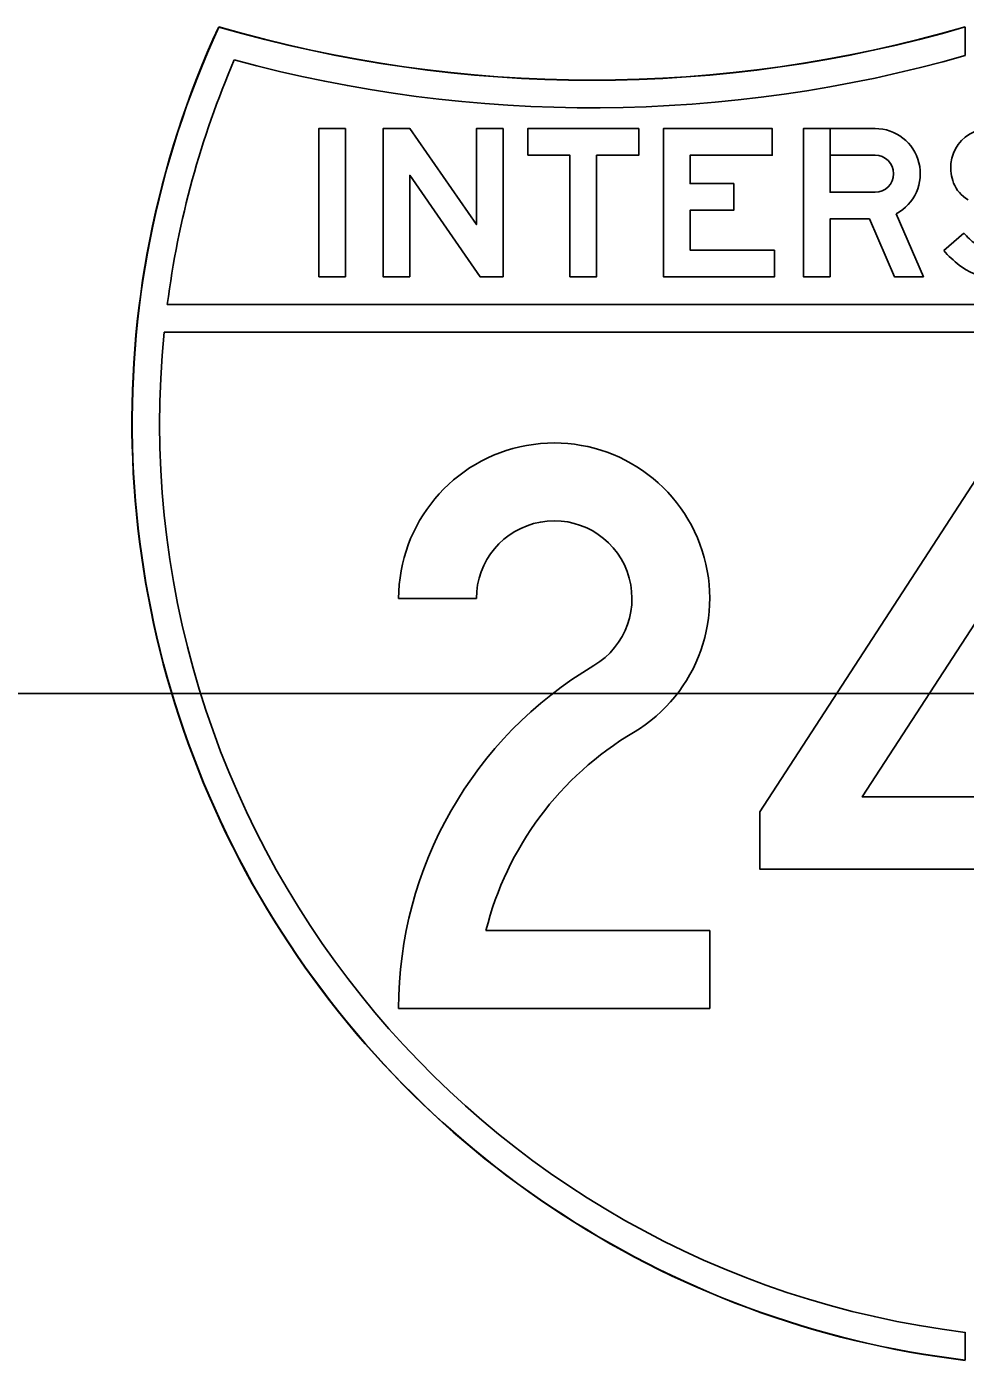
# Model space of a CAD drawing. Extents: x 2149961 to 2150220, y 145114 to 145240.
# Drawn here: x 2149984.734 to 2149986.846, y 145227.27 to 145230.27 of the extents above; entities that cross this region are included whole.
import ezdxf

# ---------------------------------------------------------------- set-up
doc = ezdxf.new("R2010")
doc.units = 0
for name, color, linetype in [('GSBWFILL', 7, 'Continuous'), ('GSCOLORFILL', 7, 'Continuous'), ('GSOUTLINE', 7, 'Continuous'), ('TEXT', 7, 'Continuous')]:
    doc.layers.add(name, color=color, linetype=linetype)

msp = doc.modelspace()

# ---------------------------------------------------------------- linework, layer by layer
at = {"layer": 'GSBWFILL'}
for p, q in [((2149985.5711, 145228.9835), (2149985.7461, 145228.9835)), ((2149986.2711, 145228.2367), (2149985.7676, 145228.2367))]:
    msp.add_line(p, q, dxfattribs=at)
for points in [[(2149986.8461, 145230.27), (2149986.8461, 145230.205)], [(2149986.6905, 145229.8493), (2149986.7519, 145229.7075), (2149986.6865, 145229.7075), (2149986.6302, 145229.8375), (2149986.5419, 145229.8375), (2149986.5419, 145229.7075), (2149986.4819, 145229.7075), (2149986.4819, 145230.0408), (2149986.5419, 145230.0408), (2149986.5419, 145229.8975), (2149986.6431, 145229.8975)], [(2149986.5419, 145229.9808), (2149986.5419, 145230.0408), (2149986.6431, 145230.0408)], [(2149986.6431, 145229.9808), (2149986.5419, 145229.9808)], [(2149986.7975, 145229.7666), (2149986.8429, 145229.8058)], [(2149985.0507, 145229.645), (2149988.6415, 145229.645)], [(2149988.6487, 145229.5825), (2149985.0436, 145229.5825)], [(2149985.5711, 145228.0617), (2149986.2711, 145228.0617), (2149986.2711, 145228.2367)], [(2149986.8461, 145227.333), (2149986.8461, 145227.27)]]:
    msp.add_lwpolyline(points, dxfattribs=at)
for points in [[(2149985.3915, 145229.7075), (2149985.3915, 145230.0408), (2149985.4515, 145230.0408), (2149985.4515, 145229.7075)], [(2149985.8062, 145230.0408), (2149985.8062, 145229.7075), (2149985.7545, 145229.7075), (2149985.5962, 145229.9358), (2149985.5962, 145229.7075), (2149985.5362, 145229.7075), (2149985.5362, 145230.0408), (2149985.5964, 145230.0408), (2149985.7462, 145229.8248), (2149985.7462, 145230.0408)], [(2149985.8615, 145229.9808), (2149985.9565, 145229.9808), (2149985.9565, 145229.7075), (2149986.0165, 145229.7075), (2149986.0165, 145229.9808), (2149986.1115, 145229.9808), (2149986.1115, 145230.0408), (2149985.8615, 145230.0408)], [(2149986.4168, 145229.7675), (2149986.2268, 145229.7675), (2149986.2268, 145229.8572), (2149986.3251, 145229.8572), (2149986.3251, 145229.9172), (2149986.2268, 145229.9172), (2149986.2268, 145229.9808), (2149986.4118, 145229.9808), (2149986.4118, 145230.0408), (2149986.1668, 145230.0408), (2149986.1668, 145229.7075), (2149986.4168, 145229.7075)], [(2149986.3836, 145228.375), (2149986.3836, 145228.5037), (2149986.9086, 145229.3117), (2149987.0836, 145229.3117), (2149987.0836, 145228.5375), (2149987.1586, 145228.5375), (2149987.1586, 145228.375), (2149987.0836, 145228.375), (2149987.0836, 145228.0617), (2149986.9086, 145228.0617), (2149986.9086, 145228.9905), (2149986.6143, 145228.5375), (2149986.9085, 145228.5375), (2149986.9085, 145228.375)]]:
    msp.add_lwpolyline(points, close=True, dxfattribs=at)
for centre, radius, start, end in [((2149987.0961, 145229.3802), 2.125, 155.2469, 263.2437), ((2149986.0062, 145233.15), 3, 253.7422, 286.2578), ((2149987.0961, 145229.3802), 2.0625, 156.7267, 172.6248), ((2149986.0062, 145233.15), 3.0625, 254.7643, 285.9171), ((2149987.0961, 145229.3802), 2.0625, 174.3723, 263.0379)]:
    msp.add_arc(centre, radius, start, end, dxfattribs=at)
for centre, major_axis, ratio, start_param, end_param in [((2149986.6431, 145229.9392), (0, 0.1017), 0.999999, 3.62744, 6.283185), ((2149986.9005, 145229.9536), (0, 0.0872), 0.999999, 0.407095, 1.468557), ((2149986.6431, 145229.9392), (0, 0.0417), 0.999999, 3.141593, 6.283185), ((2149986.9086, 145229.9528), (0, 0.0953), 0.999999, 1.468557, 1.941238), ((2149986.8892, 145229.9453), (0, 0.0745), 0.999999, 1.941238, 2.621157), ((2149986.9732, 145229.9183), (0, 0.1722), 0.999999, 2.283243, 2.489697), ((2149986.9732, 145229.9183), (0, 0.2322), 0.999999, 2.283243, 2.489697), ((2149986.9249, 145229.855), (0, 0.1525), 0.999999, 2.489697, 2.979885), ((2149985.9211, 145228.9835), (0, 0.35), 0.999996, 3.677015, 7.853982), ((2149985.9211, 145228.9835), (0, 0.175), 0.999996, 3.677015, 7.853982), ((2149986.468, 145228.0617), (0, 0.8969), 0.999996, 0.535422, 1.570802), ((2149986.468, 145228.0617), (0, 0.7219), 0.999996, 0.535422, 1.32594)]:
    msp.add_ellipse(centre, major_axis=major_axis, ratio=ratio, start_param=start_param, end_param=end_param, dxfattribs=at)
at = {"layer": 'GSCOLORFILL'}
for p, q in [((2149985.5711, 145228.9835), (2149985.7461, 145228.9835)), ((2149986.2711, 145228.2367), (2149985.7676, 145228.2367))]:
    msp.add_line(p, q, dxfattribs=at)
for points in [[(2149986.8461, 145230.27), (2149986.8461, 145230.205)], [(2149986.6905, 145229.8493), (2149986.7519, 145229.7075), (2149986.6865, 145229.7075), (2149986.6302, 145229.8375), (2149986.5419, 145229.8375), (2149986.5419, 145229.7075), (2149986.4819, 145229.7075), (2149986.4819, 145230.0408), (2149986.5419, 145230.0408), (2149986.5419, 145229.8975), (2149986.6431, 145229.8975)], [(2149986.5419, 145229.9808), (2149986.5419, 145230.0408), (2149986.6431, 145230.0408)], [(2149986.6431, 145229.9808), (2149986.5419, 145229.9808)], [(2149986.7975, 145229.7666), (2149986.8429, 145229.8058)], [(2149988.6415, 145229.645), (2149985.0507, 145229.645)], [(2149985.0507, 145229.645), (2149988.6415, 145229.645)], [(2149985.0436, 145229.5825), (2149988.6487, 145229.5825)], [(2149988.6487, 145229.5825), (2149985.0436, 145229.5825)], [(2149985.5711, 145228.0617), (2149986.2711, 145228.0617), (2149986.2711, 145228.2367)], [(2149986.8461, 145227.333), (2149986.8461, 145227.27)], [(2149986.8461, 145227.2707), (2149986.8461, 145227.27)]]:
    msp.add_lwpolyline(points, dxfattribs=at)
for points in [[(2149985.3915, 145229.7075), (2149985.3915, 145230.0408), (2149985.4515, 145230.0408), (2149985.4515, 145229.7075)], [(2149985.8062, 145230.0408), (2149985.8062, 145229.7075), (2149985.7545, 145229.7075), (2149985.5962, 145229.9358), (2149985.5962, 145229.7075), (2149985.5362, 145229.7075), (2149985.5362, 145230.0408), (2149985.5964, 145230.0408), (2149985.7462, 145229.8248), (2149985.7462, 145230.0408)], [(2149985.8615, 145229.9808), (2149985.9565, 145229.9808), (2149985.9565, 145229.7075), (2149986.0165, 145229.7075), (2149986.0165, 145229.9808), (2149986.1115, 145229.9808), (2149986.1115, 145230.0408), (2149985.8615, 145230.0408)], [(2149986.4168, 145229.7675), (2149986.2268, 145229.7675), (2149986.2268, 145229.8572), (2149986.3251, 145229.8572), (2149986.3251, 145229.9172), (2149986.2268, 145229.9172), (2149986.2268, 145229.9808), (2149986.4118, 145229.9808), (2149986.4118, 145230.0408), (2149986.1668, 145230.0408), (2149986.1668, 145229.7075), (2149986.4168, 145229.7075)], [(2149986.3836, 145228.375), (2149986.3836, 145228.5037), (2149986.9086, 145229.3117), (2149987.0836, 145229.3117), (2149987.0836, 145228.5375), (2149987.1586, 145228.5375), (2149987.1586, 145228.375), (2149987.0836, 145228.375), (2149987.0836, 145228.0617), (2149986.9086, 145228.0617), (2149986.9086, 145228.9905), (2149986.6143, 145228.5375), (2149986.9085, 145228.5375), (2149986.9085, 145228.375)]]:
    msp.add_lwpolyline(points, close=True, dxfattribs=at)
for centre, radius, start, end in [((2149987.0961, 145229.3802), 2.125, 155.2469, 263.2437), ((2149987.0961, 145229.3802), 2.125, 155.2469, 263.2437), ((2149987.0961, 145229.3802), 2.1243, 155.2622, 263.2416), ((2149986.0062, 145233.15), 3, 253.7422, 286.2578), ((2149986.0062, 145233.15), 3, 253.7422, 286.2578), ((2149986.0062, 145233.15), 3.0006, 253.7531, 286.2541), ((2149987.0961, 145229.3802), 2.0625, 156.7267, 172.6248), ((2149987.0961, 145229.3802), 2.0625, 156.7267, 172.6248), ((2149986.0062, 145233.15), 3.0625, 254.7643, 285.9171), ((2149986.0062, 145233.15), 3.0625, 254.7643, 285.9171), ((2149987.0961, 145229.3802), 2.0625, 174.3723, 263.0379), ((2149987.0961, 145229.3802), 2.0625, 174.3723, 263.0379)]:
    msp.add_arc(centre, radius, start, end, dxfattribs=at)
for centre, major_axis, ratio, start_param, end_param in [((2149986.6431, 145229.9392), (0, 0.1017), 0.999999, 3.62744, 6.283185), ((2149986.9005, 145229.9536), (0, 0.0872), 0.999999, 0.407095, 1.468557), ((2149986.6431, 145229.9392), (0, 0.0417), 0.999999, 3.141593, 6.283185), ((2149986.9086, 145229.9528), (0, 0.0953), 0.999999, 1.468557, 1.941238), ((2149986.8892, 145229.9453), (0, 0.0745), 0.999999, 1.941238, 2.621157), ((2149986.9732, 145229.9183), (0, 0.1722), 0.999999, 2.283243, 2.489697), ((2149986.9732, 145229.9183), (0, 0.2322), 0.999999, 2.283243, 2.489697), ((2149986.9249, 145229.855), (0, 0.1525), 0.999999, 2.489697, 2.979885), ((2149985.9211, 145228.9835), (0, 0.35), 0.999996, 3.677015, 7.853982), ((2149985.9211, 145228.9835), (0, 0.175), 0.999996, 3.677015, 7.853982), ((2149986.468, 145228.0617), (0, 0.8969), 0.999996, 0.535422, 1.570802), ((2149986.468, 145228.0617), (0, 0.7219), 0.999996, 0.535422, 1.32594)]:
    msp.add_ellipse(centre, major_axis=major_axis, ratio=ratio, start_param=start_param, end_param=end_param, dxfattribs=at)
at = {"layer": 'GSOUTLINE'}
for p, q in [((2149985.5711, 145228.9835), (2149985.7461, 145228.9835)), ((2149986.2711, 145228.2367), (2149985.7676, 145228.2367))]:
    msp.add_line(p, q, dxfattribs=at)
for points in [[(2149985.3915, 145229.7075), (2149985.3915, 145230.0408), (2149985.4515, 145230.0408), (2149985.4515, 145229.7075)], [(2149985.8062, 145230.0408), (2149985.8062, 145229.7075), (2149985.7545, 145229.7075), (2149985.5962, 145229.9358), (2149985.5962, 145229.7075), (2149985.5362, 145229.7075), (2149985.5362, 145230.0408), (2149985.5964, 145230.0408), (2149985.7462, 145229.8248), (2149985.7462, 145230.0408)], [(2149985.8615, 145229.9808), (2149985.9565, 145229.9808), (2149985.9565, 145229.7075), (2149986.0165, 145229.7075), (2149986.0165, 145229.9808), (2149986.1115, 145229.9808), (2149986.1115, 145230.0408), (2149985.8615, 145230.0408)], [(2149986.4168, 145229.7675), (2149986.2268, 145229.7675), (2149986.2268, 145229.8572), (2149986.3251, 145229.8572), (2149986.3251, 145229.9172), (2149986.2268, 145229.9172), (2149986.2268, 145229.9808), (2149986.4118, 145229.9808), (2149986.4118, 145230.0408), (2149986.1668, 145230.0408), (2149986.1668, 145229.7075), (2149986.4168, 145229.7075)], [(2149986.9086, 145228.0617), (2149986.9086, 145228.375), (2149986.3836, 145228.375), (2149986.3836, 145228.5037), (2149986.9086, 145229.3117), (2149987.0836, 145229.3117), (2149987.0836, 145228.5375), (2149987.1586, 145228.5375), (2149987.1586, 145228.375), (2149987.0836, 145228.375), (2149987.0836, 145228.0617)], [(2149986.9086, 145228.9905), (2149986.6143, 145228.5375), (2149986.9086, 145228.5375)]]:
    msp.add_lwpolyline(points, close=True, dxfattribs=at)
for points in [[(2149986.6431, 145230.0408), (2149986.4819, 145230.0408), (2149986.4819, 145229.7075), (2149986.5419, 145229.7075), (2149986.5419, 145229.8375), (2149986.6302, 145229.8375), (2149986.6865, 145229.7075), (2149986.7519, 145229.7075), (2149986.6905, 145229.8493)], [(2149986.6431, 145229.9808), (2149986.5419, 145229.9808), (2149986.5419, 145229.8975), (2149986.6431, 145229.8975)], [(2149986.7975, 145229.7666), (2149986.8429, 145229.8058)], [(2149988.6415, 145229.645), (2149985.0507, 145229.645)], [(2149985.0436, 145229.5825), (2149988.6487, 145229.5825)], [(2149985.5711, 145228.0617), (2149986.2711, 145228.0617), (2149986.2711, 145228.2367)]]:
    msp.add_lwpolyline(points, dxfattribs=at)
for centre, radius, start, end in [((2149987.0961, 145229.3802), 2.125, 155.2469, 263.2437), ((2149986.0062, 145233.15), 3, 253.7422, 286.2578), ((2149987.0961, 145229.3802), 2.0625, 156.7267, 172.6248), ((2149986.0062, 145233.15), 3.0625, 254.7643, 285.9171), ((2149987.0961, 145229.3802), 2.0625, 174.3723, 263.0379)]:
    msp.add_arc(centre, radius, start, end, dxfattribs=at)
for centre, major_axis, ratio, start_param, end_param in [((2149986.6431, 145229.9392), (0, 0.1017), 0.999999, 3.62744, 6.283185), ((2149986.9005, 145229.9536), (0, 0.0872), 0.999999, 0.407095, 1.468557), ((2149986.6431, 145229.9392), (0, 0.0417), 0.999999, 3.141593, 6.283185), ((2149986.9086, 145229.9528), (0, 0.0953), 0.999999, 1.468557, 1.941238), ((2149986.8892, 145229.9453), (0, 0.0745), 0.999999, 1.941238, 2.621157), ((2149986.9732, 145229.9183), (0, 0.1722), 0.999999, 2.283243, 2.489697), ((2149986.9732, 145229.9183), (0, 0.2322), 0.999999, 2.283243, 2.489697), ((2149986.9249, 145229.855), (0, 0.1525), 0.999999, 2.489697, 2.979885), ((2149985.9211, 145228.9835), (0, 0.35), 0.999996, 3.677015, 7.853982), ((2149985.9211, 145228.9835), (0, 0.175), 0.999996, 3.677015, 7.853982), ((2149986.468, 145228.0617), (0, 0.8969), 0.999996, 0.535422, 1.570802), ((2149986.468, 145228.0617), (0, 0.7219), 0.999996, 0.535422, 1.32594)]:
    msp.add_ellipse(centre, major_axis=major_axis, ratio=ratio, start_param=start_param, end_param=end_param, dxfattribs=at)
at = {"layer": 'TEXT'}
msp.add_line((2149991.1795, 145228.7702), (2149984.5967, 145228.7702), dxfattribs=at)

doc.saveas('drawing.dxf')
